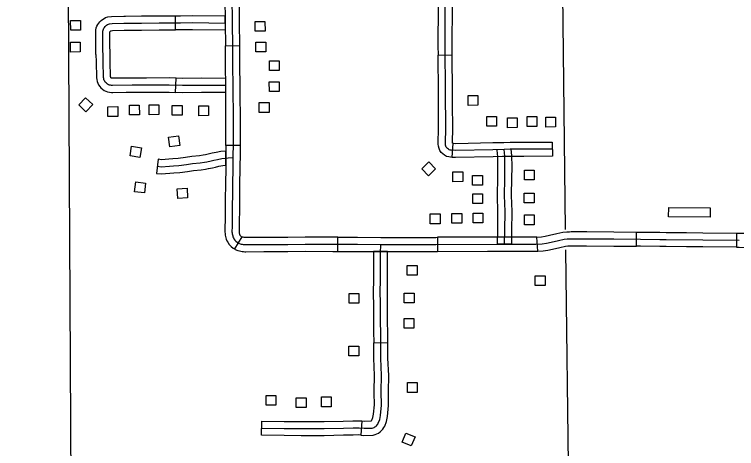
# Model space of a CAD drawing. Extents: x -19 to 366, y -4 to 359.
# Drawn here: x 139.286 to 140.733, y 201.135 to 202.006 of the extents above; entities that cross this region are included whole.
import ezdxf

# ---------------------------------------------------------------- set-up
doc = ezdxf.new("R2010")
doc.units = 0
for name, color, linetype in [('21', 7, 'Continuous'), ('R_Axis', 7, 'Continuous'), ('R_Axis Annot', 7, 'Continuous'), ('R_ROW', 7, 'Continuous'), ('Sheet Fence', 7, 'Continuous')]:
    doc.layers.add(name, color=color, linetype=linetype)

msp = doc.modelspace()

# ---------------------------------------------------------------- linework, layer by layer
at = {"layer": '21'}
for points in [[(139.3989, 201.974), (139.3988, 201.9937), (139.4186, 201.9937), (139.4186, 201.974)], [(139.7685, 201.9718), (139.7685, 201.9915), (139.7882, 201.9915), (139.7883, 201.9718)], [(139.3983, 201.9303), (139.3983, 201.9501), (139.418, 201.9501), (139.4181, 201.9304)], [(139.77, 201.9304), (139.77, 201.9501), (139.7898, 201.9501), (139.7898, 201.9304)], [(139.7972, 201.893), (139.7972, 201.9127), (139.8169, 201.9127), (139.817, 201.893)], [(139.797, 201.8509), (139.7969, 201.8706), (139.8167, 201.8707), (139.8167, 201.851)], [(139.4288, 201.8384), (139.4431, 201.8248), (139.4295, 201.8105), (139.4152, 201.824)], [(140.1952, 201.8233), (140.1952, 201.843), (140.2149, 201.8431), (140.215, 201.8234)], [(139.5167, 201.8041), (139.5167, 201.8238), (139.5364, 201.8238), (139.5365, 201.8041)], [(139.5561, 201.8045), (139.556, 201.8243), (139.5758, 201.8243), (139.5758, 201.8046)], [(139.6022, 201.8034), (139.6022, 201.8231), (139.622, 201.8231), (139.622, 201.8034)], [(139.6554, 201.8025), (139.6554, 201.8223), (139.6752, 201.8223), (139.6752, 201.8026)], [(139.7767, 201.809), (139.7766, 201.8287), (139.7964, 201.8287), (139.7964, 201.809)], [(139.4736, 201.8009), (139.4735, 201.8206), (139.4933, 201.8207), (139.4933, 201.801)], [(140.2325, 201.7812), (140.2325, 201.8009), (140.2523, 201.8009), (140.2523, 201.7812)], [(140.2741, 201.7785), (140.2741, 201.7983), (140.2939, 201.7983), (140.2939, 201.7786)], [(140.3136, 201.781), (140.3135, 201.8007), (140.3333, 201.8008), (140.3333, 201.7811)], [(140.3507, 201.7798), (140.3507, 201.7995), (140.3705, 201.7996), (140.3705, 201.7799)], [(139.6147, 201.7624), (139.6174, 201.7429), (139.5978, 201.7401), (139.5951, 201.7596)], [(139.5179, 201.7218), (139.5209, 201.7413), (139.5405, 201.7382), (139.5375, 201.7188)], [(140.1302, 201.6958), (140.1161, 201.6821), (140.1023, 201.6962), (140.1164, 201.71)], [(140.3081, 201.6737), (140.3081, 201.6934), (140.3279, 201.6934), (140.3279, 201.6737)], [(140.1648, 201.6701), (140.1648, 201.6898), (140.1846, 201.6899), (140.1846, 201.6702)], [(140.2044, 201.6629), (140.2043, 201.6827), (140.2241, 201.6827), (140.2241, 201.663)], [(139.5489, 201.6675), (139.5468, 201.6479), (139.5271, 201.6501), (139.5293, 201.6696)], [(139.632, 201.6573), (139.6332, 201.6376), (139.6135, 201.6364), (139.6123, 201.6561)], [(140.2045, 201.6262), (140.2045, 201.6459), (140.2243, 201.6459), (140.2243, 201.6262)], [(140.3078, 201.6274), (140.3078, 201.6471), (140.3275, 201.6471), (140.3275, 201.6274)], [(140.1192, 201.5857), (140.1192, 201.6054), (140.139, 201.6054), (140.139, 201.5857)], [(140.1627, 201.5866), (140.1627, 201.6064), (140.1824, 201.6064), (140.1824, 201.5866)], [(140.2053, 201.5875), (140.2053, 201.6072), (140.2251, 201.6072), (140.2251, 201.5875)], [(140.5971, 201.5995), (140.5973, 201.6185), (140.6802, 201.6177), (140.68, 201.5987)], [(140.3082, 201.5837), (140.3082, 201.6034), (140.3279, 201.6034), (140.3279, 201.5837)], [(140.0733, 201.4824), (140.0733, 201.5021), (140.093, 201.5021), (140.093, 201.4824)], [(140.3298, 201.4616), (140.3298, 201.4813), (140.3496, 201.4813), (140.3496, 201.4616)], [(139.9568, 201.4262), (139.9568, 201.4459), (139.9766, 201.4459), (139.9766, 201.4262)], [(140.0672, 201.427), (140.0672, 201.4467), (140.087, 201.4467), (140.087, 201.427)], [(140.0669, 201.3761), (140.0669, 201.3958), (140.0867, 201.3958), (140.0867, 201.3761)], [(139.9562, 201.3206), (139.9562, 201.3403), (139.976, 201.3403), (139.976, 201.3206)], [(140.0736, 201.2474), (140.0736, 201.2671), (140.0934, 201.2671), (140.0934, 201.2474)], [(139.7903, 201.2215), (139.7903, 201.2412), (139.8101, 201.2412), (139.8101, 201.2215)], [(139.851, 201.217), (139.851, 201.2367), (139.8708, 201.2367), (139.8708, 201.217)], [(139.9012, 201.2187), (139.9012, 201.2384), (139.921, 201.2384), (139.921, 201.2187)], [(140.0889, 201.1582), (140.0813, 201.1401), (140.063, 201.1477), (140.0706, 201.1659)]]:
    msp.add_lwpolyline(points, close=True, dxfattribs=at)
at = {"layer": 'R_Axis'}
msp.add_lwpolyline([(139.3955, 200.7198), (139.4, 201.0495), (139.3999, 201.0609), (139.3945, 202.0507), (139.3944, 202.0621), (139.3873, 203.0536), (139.3874, 203.0648), (139.3896, 204.0685)], dxfattribs=at)
at = {"layer": 'R_Axis Annot'}
for points in [[(140.3907, 201.5741), (140.385, 202.0476)], [(140.397, 201.0494), (140.3912, 201.5333)]]:
    msp.add_lwpolyline(points, dxfattribs=at)
at = {"layer": 'R_ROW'}
for p, q in [((139.609, 201.9745), (139.6091, 202.0029)), ((139.7089, 201.9427), (139.7373, 201.9431)), ((139.7373, 201.9431), (139.7373, 201.9431)), ((140.135, 201.9242), (140.1634, 201.9245)), ((139.609, 201.8492), (139.6102, 201.8776)), ((140.2637, 201.7489), (140.2637, 201.7489)), ((140.364, 201.7497), (140.3641, 201.7212)), ((139.7384, 201.7428), (139.71, 201.743)), ((140.163, 201.719), (140.1652, 201.7473)), ((139.7096, 201.7031), (139.7099, 201.7317)), ((139.5742, 201.7151), (139.5709, 201.6869)), ((140.5328, 201.5407), (140.533, 201.5691)), ((140.733, 201.5672), (140.7328, 201.5388)), ((139.7419, 201.5595), (139.7271, 201.5352)), ((139.8338, 201.5585), (139.8338, 201.5585)), ((139.934, 201.5303), (139.934, 201.5587)), ((140.1339, 201.5586), (140.134, 201.5301)), ((140.3348, 201.5307), (140.3331, 201.559)), ((140.2827, 201.5445), (140.2543, 201.5451)), ((140.6327, 201.5396), (140.6327, 201.5396)), ((140.034, 201.53), (140.0056, 201.5302)), ((140.0063, 201.3468), (140.0347, 201.3472)), ((139.7812, 201.1615), (139.7817, 201.1899)), ((139.8814, 201.1889), (139.8814, 201.1889)), ((139.9825, 201.1901), (139.9803, 201.1617))]:
    msp.add_line(p, q, dxfattribs=at)
for points in [[(139.7237, 202.3427), (139.7237, 202.3378), (139.7237, 202.3328), (139.7238, 202.3279), (139.7239, 202.323), (139.7236, 202.319), (139.7232, 202.315), (139.7227, 202.311), (139.7222, 202.3071), (139.7211, 202.2958), (139.7206, 202.2914), (139.7204, 202.287), (139.7202, 202.2825), (139.7201, 202.2781), (139.7201, 202.2551), (139.7206, 202.2047), (139.7209, 202.1435), (139.7216, 202.0788), (139.722, 202.0428), (139.7225, 201.9885)], [(139.7078, 202.0427), (139.7078, 202.0426), (139.7083, 201.9884), (139.7089, 201.9427)], [(139.7362, 202.043), (139.7362, 202.0429), (139.7367, 201.9887), (139.7373, 201.9431)], [(140.1353, 202.0241), (140.1353, 202.0226), (140.1348, 201.9429), (140.135, 201.9242)], [(140.1634, 201.9245), (140.1632, 201.9429), (140.1637, 202.0227), (140.1637, 202.0245)], [(140.2674, 201.7348), (140.2451, 201.7343), (140.1706, 201.7327), (140.1617, 201.7334), (140.1596, 201.7336), (140.1576, 201.7342), (140.1557, 201.7352), (140.154, 201.7365), (140.1525, 201.738), (140.1513, 201.7397), (140.1504, 201.7417), (140.1499, 201.7437), (140.1497, 201.7459), (140.1504, 201.7791), (140.1499, 201.8489), (140.149, 201.9429), (140.1495, 202.0227)], [(139.4495, 201.9255), (139.4491, 201.9463), (139.449, 201.974), (139.4501, 201.9785), (139.4514, 201.9819), (139.453, 201.9852), (139.455, 201.9882), (139.4573, 201.991), (139.4598, 201.9936), (139.4627, 201.9958), (139.4658, 201.9978), (139.469, 201.9994), (139.4735, 202.001), (139.4809, 202.0017), (139.5055, 202.0024), (139.509, 202.0024)], [(139.509, 202.0024), (139.5405, 202.0026), (139.5761, 202.003), (139.6091, 202.0029)], [(139.6091, 202.0029), (139.6118, 202.0029), (139.6188, 202.003), (139.6428, 202.0034), (139.7081, 202.0026), (139.7085, 201.9742)], [(139.7096, 201.8631), (139.661, 201.8634), (139.6228, 201.8629), (139.5963, 201.864), (139.5508, 201.8637), (139.5218, 201.8639), (139.4829, 201.8634), (139.4809, 201.8634), (139.4788, 201.8636), (139.4768, 201.864), (139.4748, 201.8647), (139.473, 201.8657), (139.4713, 201.8668), (139.4697, 201.8682), (139.4683, 201.8698), (139.4672, 201.8715), (139.4662, 201.8733), (139.4655, 201.8753), (139.4651, 201.8773), (139.4649, 201.8794), (139.4639, 201.9111), (139.4633, 201.9465), (139.4632, 201.9722), (139.4637, 201.9742), (139.4644, 201.9762), (139.4654, 201.9781), (139.4665, 201.9798), (139.4678, 201.9815), (139.4693, 201.9829), (139.4709, 201.9843), (139.4727, 201.9854), (139.4746, 201.9863), (139.4766, 201.987), (139.4818, 201.9875), (139.5057, 201.9882), (139.5406, 201.9884), (139.5761, 201.9888), (139.6119, 201.9887), (139.619, 201.9888), (139.6428, 201.9892), (139.7083, 201.9884)], [(139.7225, 201.9885), (139.7231, 201.9416), (139.7233, 201.9021), (139.7238, 201.8633)], [(139.4779, 201.926), (139.4775, 201.9467), (139.4774, 201.9703), (139.4775, 201.9706), (139.4777, 201.971), (139.478, 201.9714), (139.4784, 201.972), (139.4788, 201.9723), (139.4792, 201.9727), (139.4797, 201.973), (139.4799, 201.9731), (139.4826, 201.9733), (139.506, 201.974), (139.5091, 201.974)], [(139.5091, 201.974), (139.5407, 201.9741), (139.5762, 201.9746), (139.609, 201.9745)], [(139.7085, 201.9742), (139.6428, 201.975), (139.6192, 201.9746), (139.612, 201.9745), (139.609, 201.9745)], [(139.7097, 201.8428), (139.7096, 201.8576), (139.7096, 201.8631), (139.7091, 201.902), (139.7089, 201.9415), (139.7089, 201.9427)], [(139.7373, 201.9431), (139.7373, 201.9417), (139.7375, 201.9022), (139.738, 201.8635), (139.738, 201.8578), (139.7381, 201.843)], [(139.4495, 201.9255), (139.4497, 201.9108), (139.4507, 201.8785), (139.451, 201.875), (139.4519, 201.8713), (139.4532, 201.8677), (139.4549, 201.8643), (139.4571, 201.8611), (139.4596, 201.8581), (139.4625, 201.8556), (139.4657, 201.8534), (139.4691, 201.8517), (139.4728, 201.8504), (139.4765, 201.8495), (139.4804, 201.8491), (139.4832, 201.8492), (139.5098, 201.8495)], [(139.5094, 201.8779), (139.4827, 201.8776), (139.4814, 201.8776), (139.4811, 201.8776), (139.4808, 201.8777), (139.4805, 201.8778), (139.4802, 201.8779), (139.48, 201.8781), (139.4798, 201.8783), (139.4796, 201.8785), (139.4794, 201.8787), (139.4793, 201.8789), (139.4792, 201.8793), (139.4791, 201.8796), (139.479, 201.8803), (139.4781, 201.9115), (139.4779, 201.926)], [(140.1359, 201.8242), (140.1357, 201.8488), (140.135, 201.9242)], [(140.1643, 201.8244), (140.1641, 201.849), (140.1634, 201.9245)], [(139.6102, 201.8776), (139.5965, 201.8782), (139.5508, 201.8779), (139.5218, 201.8781), (139.5094, 201.8779)], [(139.7096, 201.8773), (139.6609, 201.8776), (139.623, 201.8771), (139.6102, 201.8776)], [(139.7238, 201.8633), (139.7238, 201.8577), (139.7242, 201.7991), (139.7243, 201.7476), (139.724, 201.7189)], [(139.5098, 201.8495), (139.5218, 201.8497), (139.5508, 201.8495), (139.596, 201.8498), (139.609, 201.8492)], [(139.7095, 201.8489), (139.661, 201.8492), (139.6226, 201.8487), (139.609, 201.8492)], [(139.71, 201.743), (139.7101, 201.7477), (139.71, 201.7991), (139.7097, 201.8428)], [(139.7381, 201.843), (139.7384, 201.7992), (139.7385, 201.7476), (139.7384, 201.7428)], [(140.163, 201.719), (140.1602, 201.7192), (140.1566, 201.7197), (140.1523, 201.721), (140.1482, 201.7231), (140.1445, 201.7258), (140.1414, 201.729), (140.1388, 201.7328), (140.137, 201.737), (140.1358, 201.7414), (140.1355, 201.7455), (140.1362, 201.7791), (140.1359, 201.8242)], [(140.1652, 201.7473), (140.164, 201.7474), (140.1646, 201.779), (140.1643, 201.8244)], [(140.1652, 201.7473), (140.171, 201.7469), (140.2448, 201.7485), (140.2637, 201.7489)], [(140.2637, 201.7489), (140.2671, 201.749), (140.2794, 201.7494), (140.3067, 201.7494), (140.364, 201.7497)], [(139.71, 201.743), (139.7098, 201.7191), (139.7096, 201.7063), (139.7089, 201.6563), (139.7088, 201.643)], [(139.7384, 201.7428), (139.7382, 201.7188), (139.7381, 201.706), (139.7373, 201.656), (139.7372, 201.6428)], [(140.364, 201.7354), (140.3068, 201.7352), (140.2796, 201.7351), (140.2674, 201.7348)], [(140.2685, 201.5448), (140.269, 201.5719), (140.2692, 201.6101), (140.2682, 201.6422), (140.2689, 201.676), (140.2691, 201.7008), (140.2688, 201.7211), (140.2674, 201.7348)], [(140.2825, 201.6445), (140.2831, 201.6758), (140.2833, 201.7009), (140.283, 201.7219), (140.2816, 201.7363)], [(139.669, 201.7242), (139.6689, 201.7241), (139.6646, 201.7233), (139.6569, 201.7223), (139.6415, 201.7205), (139.6291, 201.7189), (139.6141, 201.7168), (139.6038, 201.7159), (139.5959, 201.7155), (139.5808, 201.7143), (139.5742, 201.7151)], [(139.7099, 201.7317), (139.6996, 201.7306), (139.6904, 201.7288), (139.6825, 201.7272), (139.6771, 201.7258), (139.669, 201.7242)], [(140.2644, 201.7205), (140.2454, 201.7201), (140.1702, 201.7184), (140.163, 201.719)], [(140.2541, 201.6451), (140.2547, 201.6762), (140.2549, 201.7008), (140.2546, 201.7203), (140.2533, 201.7334)], [(140.3641, 201.7212), (140.3068, 201.721), (140.2798, 201.7209), (140.2678, 201.7206), (140.2644, 201.7205)], [(139.5726, 201.701), (139.5805, 201.7001), (139.5969, 201.7013), (139.6048, 201.7017), (139.6157, 201.7027), (139.631, 201.7049), (139.6432, 201.7064), (139.6586, 201.7082), (139.6668, 201.7092), (139.6718, 201.7102), (139.6802, 201.712), (139.6857, 201.7133), (139.6933, 201.7149), (139.7017, 201.7165), (139.7086, 201.7173), (139.7148, 201.7179), (139.724, 201.7189)], [(139.724, 201.7189), (139.7239, 201.7062), (139.7231, 201.6561), (139.7227, 201.6097), (139.7225, 201.5936), (139.7222, 201.578), (139.7221, 201.5715), (139.7221, 201.5694), (139.7223, 201.5674), (139.7226, 201.5654), (139.723, 201.5634), (139.7235, 201.5614), (139.7241, 201.5595), (139.7249, 201.5576), (139.7258, 201.5557), (139.7277, 201.5531), (139.7299, 201.5507), (139.7325, 201.5486), (139.7353, 201.5469), (139.7383, 201.5456), (139.7403, 201.5451), (139.7423, 201.5447), (139.7443, 201.5443), (139.7464, 201.5441), (139.7485, 201.5439), (139.7505, 201.5438), (139.7861, 201.544), (139.8338, 201.5443), (139.8691, 201.5447), (139.9243, 201.5445), (139.9735, 201.5445), (140.0203, 201.5443)], [(139.5709, 201.6869), (139.5802, 201.6858), (139.5978, 201.6871), (139.6058, 201.6876), (139.6173, 201.6886), (139.6329, 201.6908), (139.645, 201.6923), (139.6603, 201.6941), (139.6691, 201.6952), (139.6746, 201.6963), (139.6748, 201.6963)], [(139.6748, 201.6963), (139.6833, 201.6981), (139.6888, 201.6995), (139.6961, 201.701), (139.7038, 201.7025), (139.7096, 201.7031)], [(139.7088, 201.643), (139.7085, 201.6098), (139.7082, 201.5938), (139.708, 201.5782), (139.7079, 201.5714), (139.7079, 201.5688), (139.7082, 201.5659), (139.7085, 201.5631), (139.7091, 201.5602), (139.7099, 201.5573), (139.7108, 201.5545), (139.7119, 201.5518), (139.7135, 201.5485), (139.7166, 201.5441), (139.7202, 201.5403), (139.7243, 201.537), (139.7271, 201.5352)], [(139.7372, 201.6428), (139.7369, 201.6095), (139.7367, 201.5933), (139.7364, 201.5778), (139.7363, 201.5716), (139.7363, 201.5701), (139.7364, 201.5689), (139.7366, 201.5677), (139.7368, 201.5666), (139.7371, 201.5655), (139.7375, 201.5644), (139.7379, 201.5633), (139.7381, 201.563), (139.7387, 201.562), (139.7397, 201.561), (139.7407, 201.5602), (139.7419, 201.5595)], [(140.2543, 201.5451), (140.2548, 201.5721), (140.255, 201.6099), (140.254, 201.6421), (140.2541, 201.6451)], [(140.2827, 201.5445), (140.2832, 201.5718), (140.2834, 201.6102), (140.2824, 201.6422), (140.2825, 201.6445)], [(140.3331, 201.559), (140.3424, 201.5596), (140.3499, 201.5607), (140.3583, 201.5627), (140.373, 201.5659), (140.3853, 201.5688), (140.393, 201.5697), (140.3983, 201.5698), (140.4017, 201.57), (140.4057, 201.57), (140.433, 201.5699)], [(140.433, 201.5699), (140.4874, 201.5695), (140.533, 201.5691)], [(140.533, 201.5691), (140.5408, 201.569), (140.5796, 201.5686), (140.5924, 201.5684), (140.633, 201.568)], [(140.633, 201.568), (140.6659, 201.5677), (140.733, 201.5672)], [(140.733, 201.5672), (140.7385, 201.5671), (140.7963, 201.5667), (140.8331, 201.5661)], [(139.8338, 201.5585), (139.8336, 201.5585), (139.7861, 201.5582), (139.7508, 201.558), (139.7493, 201.5581), (139.7478, 201.5582), (139.7463, 201.5584), (139.7448, 201.5587), (139.7434, 201.5589), (139.7428, 201.5591), (139.7418, 201.5595)], [(139.934, 201.5587), (139.9243, 201.5587), (139.8691, 201.5589), (139.8338, 201.5585)], [(139.934, 201.5587), (139.9735, 201.5587), (140.0203, 201.5585), (140.034, 201.5584)], [(140.034, 201.5584), (140.0435, 201.5584), (140.1306, 201.5585), (140.1339, 201.5586)], [(140.2339, 201.5589), (140.1339, 201.5586)], [(140.3331, 201.559), (140.3305, 201.5589), (140.2868, 201.5591), (140.2685, 201.559), (140.2556, 201.5589), (140.2339, 201.5589)], [(140.2685, 201.5448), (140.2868, 201.5449), (140.3309, 201.5447), (140.3439, 201.5454), (140.3526, 201.5468), (140.3615, 201.5489), (140.3761, 201.5521), (140.3877, 201.5548), (140.394, 201.5555), (140.3988, 201.5556), (140.4021, 201.5558)], [(140.4021, 201.5558), (140.4057, 201.5558), (140.4872, 201.5553), (140.5407, 201.5548), (140.5794, 201.5544), (140.5922, 201.5542), (140.6657, 201.5535), (140.7384, 201.5529)], [(139.7271, 201.5352), (139.7287, 201.5342), (139.7338, 201.532), (139.7372, 201.5312), (139.7398, 201.5307), (139.7424, 201.5303), (139.745, 201.53), (139.7476, 201.5297), (139.7502, 201.5296), (139.7862, 201.5298), (139.8339, 201.5301), (139.8341, 201.5301)], [(139.7814, 201.1757), (139.8268, 201.1749), (139.8608, 201.1747), (139.9067, 201.1748), (139.9453, 201.1757), (139.9647, 201.1761), (139.9769, 201.1762), (139.9869, 201.1755), (140.0029, 201.176), (140.0049, 201.1765), (140.0068, 201.1772), (140.0086, 201.1781), (140.0103, 201.1793), (140.0118, 201.1806), (140.0131, 201.1822), (140.0142, 201.1839), (140.0151, 201.1857), (140.0181, 201.193), (140.02, 201.2014), (140.0217, 201.2218), (140.0213, 201.2495), (140.022, 201.2813), (140.0204, 201.3161), (140.0205, 201.3462), (140.0202, 201.3698), (140.0197, 201.3863), (140.0198, 201.4204), (140.0193, 201.4556), (140.0197, 201.4657), (140.0197, 201.4945), (140.0198, 201.5269), (140.0203, 201.5443)], [(140.0203, 201.5443), (140.0435, 201.5442), (140.1307, 201.5443), (140.2556, 201.5447), (140.2685, 201.5448)], [(140.3348, 201.5307), (140.3454, 201.5313), (140.3553, 201.5328), (140.3647, 201.535), (140.3792, 201.5382), (140.3902, 201.5408), (140.395, 201.5413), (140.3993, 201.5414), (140.4025, 201.5416), (140.4058, 201.5416), (140.4328, 201.5415)], [(140.4328, 201.5415), (140.4871, 201.5411), (140.5328, 201.5407)], [(140.6327, 201.5396), (140.5921, 201.54), (140.5793, 201.5402), (140.5405, 201.5406), (140.5328, 201.5407)], [(140.7328, 201.5388), (140.6656, 201.5393), (140.6327, 201.5396)], [(140.7328, 201.5388), (140.7383, 201.5387), (140.796, 201.5383), (140.8327, 201.5377)], [(139.8341, 201.5301), (139.8692, 201.5305), (139.9242, 201.5303), (139.934, 201.5303)], [(139.934, 201.5303), (139.9735, 201.5303), (140.0202, 201.5301), (140.0339, 201.53)], [(140.0056, 201.5302), (140.0055, 201.4945), (140.0055, 201.4659), (140.0051, 201.4558), (140.0052, 201.4468)], [(140.0336, 201.4471), (140.0335, 201.4555), (140.0339, 201.4654), (140.0339, 201.4944), (140.034, 201.53)], [(140.0339, 201.53), (140.0435, 201.53), (140.1307, 201.5301), (140.134, 201.5301)], [(140.134, 201.5301), (140.234, 201.5305)], [(140.234, 201.5305), (140.2557, 201.5305), (140.2686, 201.5306), (140.2868, 201.5307), (140.3313, 201.5305), (140.3348, 201.5307)], [(140.0052, 201.4468), (140.0056, 201.4204), (140.0055, 201.3861), (140.006, 201.3695), (140.0063, 201.3468)], [(140.0347, 201.3472), (140.0344, 201.3701), (140.0339, 201.3865), (140.034, 201.4205), (140.0336, 201.4471)], [(140.0071, 201.2468), (140.0071, 201.2496), (140.0078, 201.2811), (140.0062, 201.3158), (140.0063, 201.3461), (140.0063, 201.3468)], [(140.0355, 201.2472), (140.0355, 201.2495), (140.0363, 201.2815), (140.0346, 201.3164), (140.0347, 201.3462), (140.0347, 201.3472)], [(139.9803, 201.1617), (139.9866, 201.1612), (140.0048, 201.1619), (140.009, 201.1628), (140.0126, 201.1642), (140.016, 201.1659), (140.0191, 201.1681), (140.022, 201.1707), (140.0245, 201.1736), (140.0266, 201.1768), (140.0281, 201.1799), (140.0317, 201.1888), (140.034, 201.1992), (140.0359, 201.2213), (140.0355, 201.2472)], [(139.9825, 201.1901), (139.9872, 201.1897), (140.001, 201.1902), (140.001, 201.1902), (140.0013, 201.1903), (140.0014, 201.1904), (140.0016, 201.1906), (140.0017, 201.1907), (140.0018, 201.1909), (140.0021, 201.1915), (140.0045, 201.1973), (140.0059, 201.2036), (140.0075, 201.2223), (140.0071, 201.2468)], [(139.7817, 201.1899), (139.827, 201.1891), (139.8608, 201.1889), (139.8814, 201.1889)], [(139.8814, 201.1889), (139.9066, 201.189), (139.945, 201.1899), (139.9645, 201.1903), (139.9773, 201.1904), (139.9825, 201.1901)], [(139.8815, 201.1605), (139.8607, 201.1605), (139.8266, 201.1607), (139.7812, 201.1615)], [(139.9803, 201.1617), (139.9764, 201.162), (139.9649, 201.1619), (139.9456, 201.1615), (139.9069, 201.1606), (139.8815, 201.1605)]]:
    msp.add_lwpolyline(points, dxfattribs=at)
at = {"layer": 'Sheet Fence'}
for points in [[(146.7783, 1.697), (146.5788, 10.3131), (146.3785, 18.9294), (146.1776, 27.5458), (145.9759, 36.1624), (145.7736, 44.7791), (145.5705, 53.396), (145.3668, 62.013), (145.1624, 70.6301), (144.9572, 79.2474), (144.7514, 87.8648), (144.5449, 96.4823), (144.3377, 105.1), (144.1299, 113.7179), (143.9213, 122.3359), (143.712, 130.954), (143.5021, 139.5723), (143.2915, 148.1907), (143.0802, 156.8092), (142.8682, 165.4279), (142.6555, 174.0468), (142.4422, 182.6658), (142.2282, 191.2849), (142.0135, 199.9042), (141.7981, 208.5236), (141.582, 217.1432), (141.3653, 225.7629), (141.1479, 234.3828), (140.9298, 243.0028), (140.711, 251.623), (140.4916, 260.2433), (140.2715, 268.8638), (140.0508, 277.4844), (139.8293, 286.1051), (139.6072, 294.726), (139.3845, 303.3471), (139.161, 311.9683), (138.937, 320.5896), (138.7122, 329.2111), (138.4868, 337.8328), (138.2607, 346.4546)], [(139.4406, 1.5315), (139.2511, 10.1473), (139.0608, 18.7633), (138.8699, 27.3793), (138.6784, 35.9956), (138.4861, 44.6119), (138.2932, 53.2285), (138.0997, 61.8451), (137.9055, 70.4619), (137.7106, 79.0789), (137.5151, 87.6959), (137.319, 96.3132), (137.1221, 104.9306), (136.9247, 113.5481), (136.7265, 122.1658), (136.5278, 130.7836), (136.3283, 139.4016), (136.1282, 148.0197), (135.9275, 156.6379), (135.7261, 165.2564), (135.5241, 173.8749), (135.3214, 182.4936), (135.1181, 191.1125), (134.9141, 199.7315), (134.7095, 208.3506), (134.5043, 216.9699), (134.2984, 225.5894), (134.0919, 234.209), (133.8847, 242.8288), (133.6769, 251.4487), (133.4685, 260.0687), (133.2594, 268.6889), (133.0497, 277.3093), (132.8393, 285.9298), (132.6283, 294.5504), (132.4167, 303.1713), (132.2044, 311.7922), (131.9916, 320.4133), (131.778, 329.0346), (131.5639, 337.656), (131.3491, 346.2776)], [(0, 198.1326), (7.1014, 198.137), (14.2028, 198.1503), (21.3042, 198.1724), (28.4055, 198.2034), (35.5068, 198.2433), (42.6081, 198.292), (49.7092, 198.3496), (56.8103, 198.4161), (63.9113, 198.4913), (71.0123, 198.5755), (78.1131, 198.6685), (85.2137, 198.7704), (92.3143, 198.8811), (99.4147, 199.0007), (106.5149, 199.1291), (113.615, 199.2664), (120.7149, 199.4126), (127.8146, 199.5676), (134.9141, 199.7315), (142.0135, 199.9042), (149.1125, 200.0858), (156.2114, 200.2762), (163.31, 200.4755), (170.4084, 200.6837), (177.5065, 200.9007), (184.6043, 201.1265), (191.7018, 201.3612), (198.799, 201.6048), (205.896, 201.8572), (212.9926, 202.1185), (220.0888, 202.3886), (227.1848, 202.6676), (234.2803, 202.9554), (241.3755, 203.2521), (248.4704, 203.5576), (255.5648, 203.872), (262.6589, 204.1952), (269.7525, 204.5273), (276.8457, 204.8682), (283.9385, 205.218), (291.0309, 205.5766), (298.1228, 205.9441), (305.2142, 206.3204), (312.3051, 206.7056), (319.3956, 207.0996), (326.4856, 207.5024), (333.5751, 207.9141), (340.664, 208.3347)]]:
    msp.add_spline(points, degree=3, dxfattribs=at)

doc.saveas('drawing.dxf')
